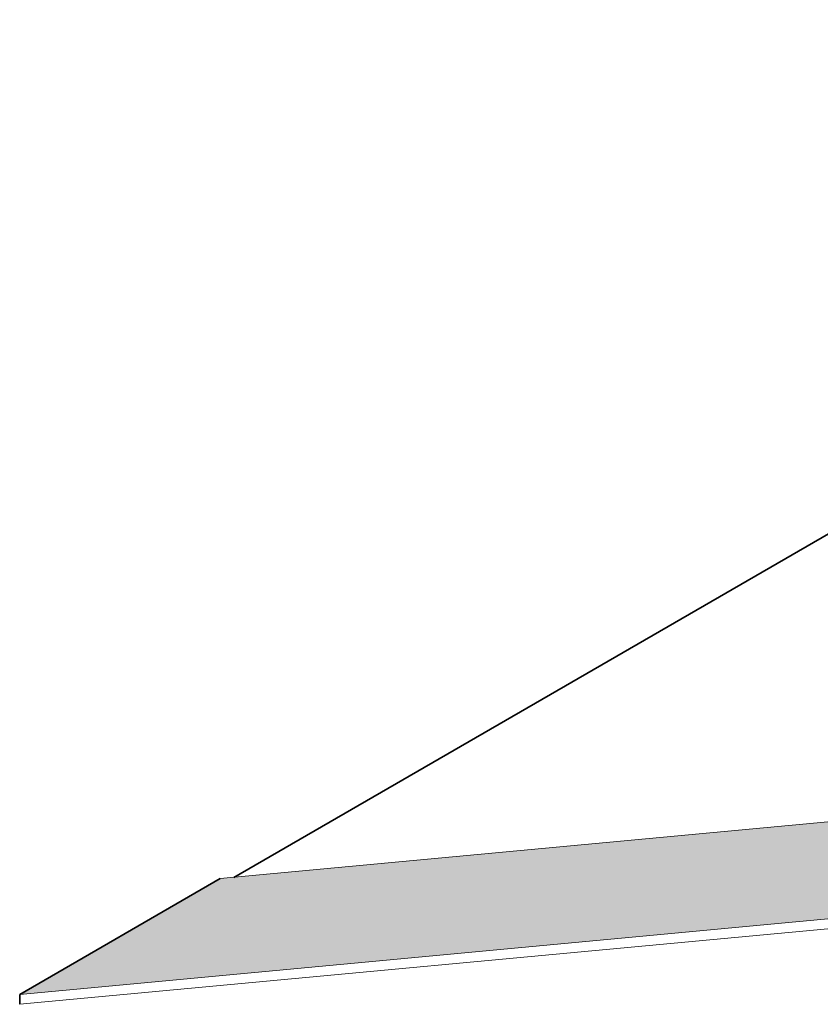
# Model space of a CAD drawing. Header units: metres. Extents: x -33 to 126, y -29 to 31.
# Tile 307 of 656: x 47 to 57, y 9 to 22. Entities that reach past the tile are written whole.
import ezdxf

# ---------------------------------------------------------------- set-up
doc = ezdxf.new("R2010")
doc.units = ezdxf.units.M
doc.layers.add('A-FLOR', color=192, linetype='Continuous', lineweight=18)
doc.layers.add('A-FLOR-PATT', color=8, linetype='Continuous', lineweight=18)

msp = doc.modelspace()

# ---------------------------------------------------------------- hatches: boundary and pattern name
at = {"layer": 'A-FLOR-PATT', "lineweight": 9}
h = msp.add_hatch(dxfattribs=at)
h.set_pattern_fill('FP_228', color=256, style=0, pattern_type=2)
h.set_pattern_definition([(0, (-47.964, -279.327), (0.508, 0.073), [0.042, -0.339, 0.042, -0.339, -2.032]), (0, (-47.964, -279.327), (0.508, 0.073), [-0.762, 0.042, -0.72, 0.042, -0.339, -0.889]), (0, (-47.964, -279.327), (0.508, 0.073), [-1.905, 0.042, -0.212, 0.042, -0.593]), (135, (-47.773, -279.29), (-0.364159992, 0.217081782), [0.03, -0.24, 0.03, -0.24, -1.437]), (135, (-47.773, -279.29), (-0.364159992, 0.217081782), [-0.539, 0.03, -0.509, 0.03, -0.24, -0.629]), (135, (-47.773, -279.29), (-0.364159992, 0.217081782), [-1.347, 0.03, -0.15, 0.03, -0.419]), (225, (-47.71, -279.143), (-0.143542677, -0.290620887), [0.03, -0.24, 0.03, -0.24, -1.437]), (225, (-47.71, -279.143), (-0.143542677, -0.290620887), [-0.539, 0.03, -0.509, 0.03, -0.24, -0.629]), (225, (-47.71, -279.143), (-0.143542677, -0.290620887), [-1.347, 0.03, -0.15, 0.03, -0.419])])
h.paths.add_polyline_path([(47.355, 9.598), (60.948, 10.867), (60.973, 10.881), (60.992, 10.871), (61.792, 10.945), (63.243, 11.783), (63.092, 11.83), (62.859, 11.894), (62.621, 11.952), (62.359, 12.008), (62.133, 12.05), (61.884, 12.09), (61.632, 12.123), (49.818, 11.021), (49.677, 10.939)], flags=0)
h.paths.add_polyline_path([(65.251, 14.408), (65.251, 15.633), (64.191, 15.02)], flags=0)
h.paths.add_polyline_path([(73.734, 18.006), (73.839, 18.067), (73.839, 18.083), (73.902, 18.119), (73.919, 18.109), (74.423, 18.4), (74.423, 18.42), (74.486, 18.456), (74.5, 18.448), (75.646, 19.11), (75.646, 19.352), (76.706, 19.965), (77.413, 19.556), (78.586, 20.233), (78.531, 20.228), (77.904, 20.159), (77.442, 20.104), (76.976, 20.042), (76.462, 19.968), (75.858, 19.872), (75.443, 19.802), (74.938, 19.71), (74.35, 19.593), (73.961, 19.51), (73.627, 19.434), (73.229, 19.336), (72.756, 19.209), (72.393, 19.106), (72.025, 18.994), (73.701, 18.026)], flags=0)
h.paths.add_polyline_path([(81.506, 19.62), (94.052, 20.736), (92.737, 21.495), (80.234, 20.383), (80.409, 20.282), (80.423, 20.29), (80.486, 20.254), (80.486, 20.221), (80.489, 20.219), (80.489, 20.206), (80.704, 20.082), (80.715, 20.089), (80.729, 20.081), (80.729, 20.068), (80.937, 19.948), (80.948, 19.955), (80.961, 19.947), (80.961, 19.934), (81.169, 19.814), (81.181, 19.82), (81.194, 19.813), (81.194, 19.8), (81.402, 19.68), (81.413, 19.686), (81.426, 19.678), (81.426, 19.665), (81.435, 19.661)], flags=0)

# ---------------------------------------------------------------- linework, layer by layer
at = {"layer": 'A-FLOR', "lineweight": 35}
for p, q in [((49.987, 11.036), (68.24, 21.575)), ((47.355, 9.598), (49.818, 11.021)), ((47.355, 9.476), (47.355, 9.598))]:
    msp.add_line(p, q, dxfattribs=at)
at = {"layer": 'A-FLOR', "lineweight": 9}
for p, q in [((61.632, 12.123), (49.818, 11.021)), ((47.355, 9.598), (60.948, 10.867)), ((60.695, 10.721), (47.355, 9.476))]:
    msp.add_line(p, q, dxfattribs=at)

doc.saveas('drawing.dxf')
